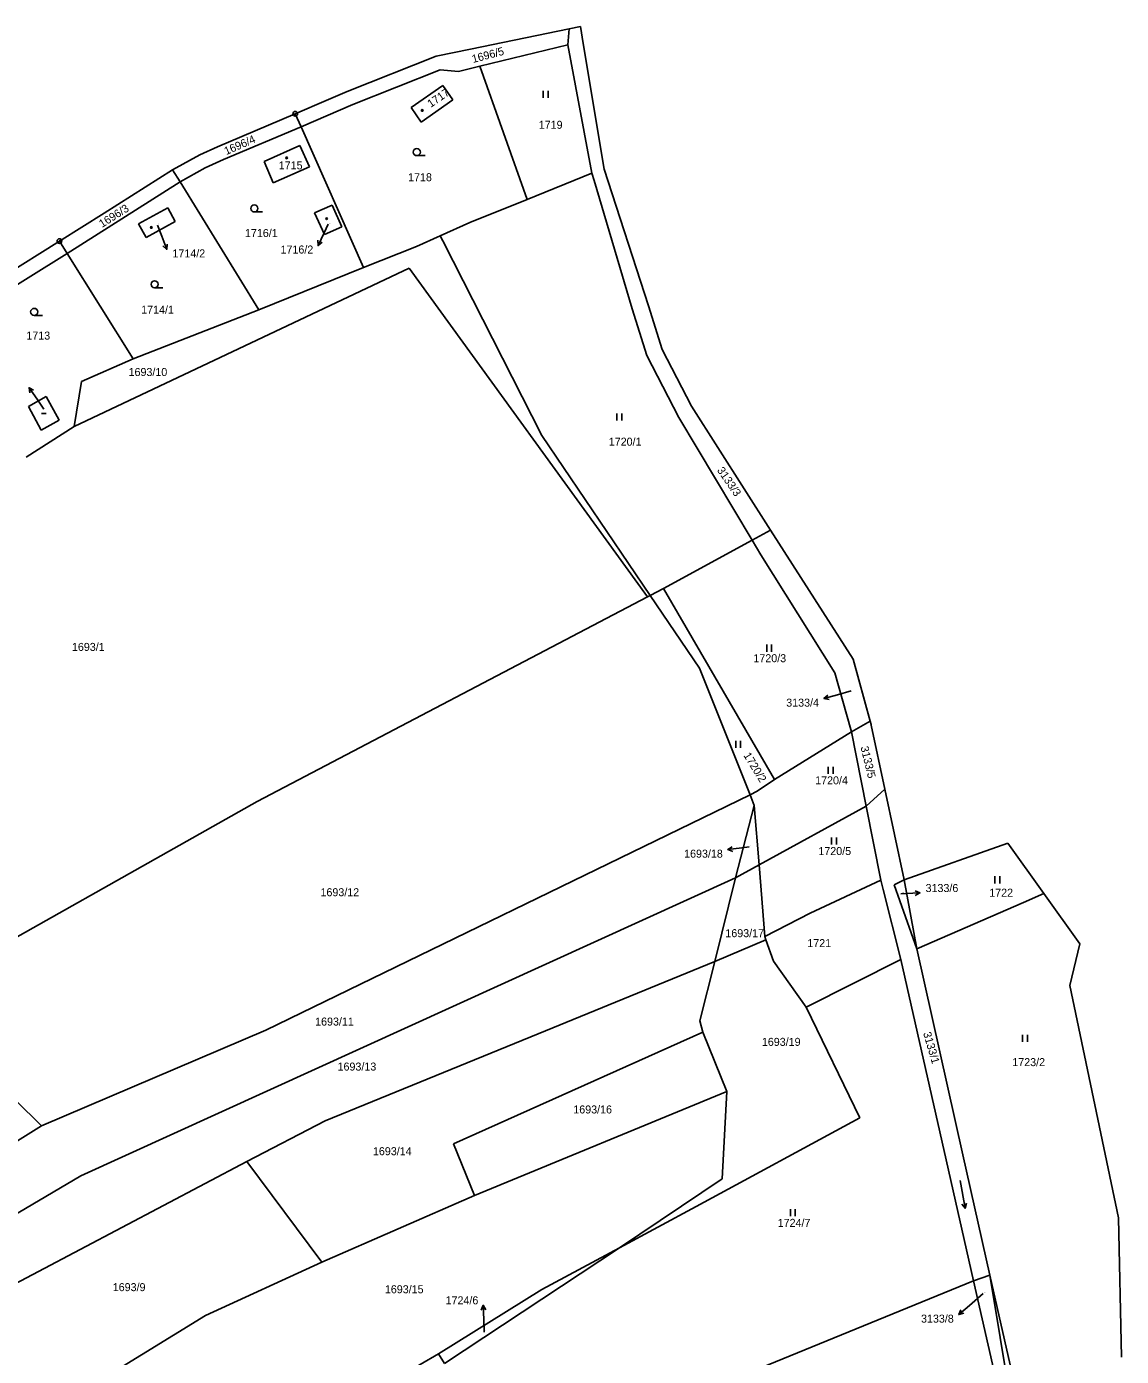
# Model space of a CAD drawing. Extents: x -736345 to -729997, y -1130177 to -1122501.
# Drawn here: x -732374.5 to -732142, y -1124530.8 to -1124248.3 of the extents above; entities that cross this region are included whole.
import ezdxf

# ---------------------------------------------------------------- set-up
doc = ezdxf.new("R2010")
doc.units = 0
for name, color, linetype in [('Vrstva 1', 7, 'Continuous'), ('Vrstva 13', 7, 'Continuous'), ('Vrstva 16', 7, 'Continuous'), ('Vrstva 18', 7, 'Continuous'), ('Vrstva 19', 7, 'Continuous'), ('Vrstva 25', 7, 'Continuous')]:
    doc.layers.add(name, color=color, linetype=linetype)

msp = doc.modelspace()

# ---------------------------------------------------------------- linework, layer by layer
at = {"layer": 'Vrstva 1'}
for points in [[(-732259.31, -1124248.78), (-732259.59, -1124252.18)], [(-732259.59, -1124252.18), (-732278.22, -1124256.72)], [(-732254.46, -1124279.41), (-732259.59, -1124252.18)], [(-732282.82, -1124257.84), (-732278.22, -1124256.72)], [(-732278.22, -1124256.72), (-732268.17, -1124284.98)], [(-732305.21, -1124264.82), (-732286.67, -1124257.44)], [(-732286.67, -1124257.44), (-732282.82, -1124257.84)], [(-732286.09, -1124260.78), (-732292.84, -1124265.49)], [(-732283.96, -1124263.84), (-732286.09, -1124260.78)], [(-732316.23, -1124269.58), (-732305.21, -1124264.82)], [(-732292.84, -1124265.49), (-732290.71, -1124268.55)], [(-732290.71, -1124268.55), (-732283.96, -1124263.84)], [(-732316.23, -1124269.58), (-732317.45, -1124266.81)], [(-732332.7, -1124276.55), (-732316.23, -1124269.58)], [(-732302.94, -1124299.48), (-732316.23, -1124269.58)], [(-732316.46, -1124273.56), (-732324.09, -1124276.95)], [(-732316.46, -1124273.56), (-732314.46, -1124278.05)], [(-732336.56, -1124278.29), (-732332.7, -1124276.55)], [(-732324.09, -1124276.95), (-732322.13, -1124281.46)], [(-732341.89, -1124281.26), (-732343.56, -1124278.74)], [(-732341.89, -1124281.26), (-732336.56, -1124278.29)], [(-732322.13, -1124281.46), (-732314.46, -1124278.05)], [(-732268.17, -1124284.98), (-732254.46, -1124279.41)], [(-732254.46, -1124279.41), (-732253.98, -1124281.01)], [(-732341.89, -1124281.26), (-732365.93, -1124296.46)], [(-732325.22, -1124308.46), (-732341.89, -1124281.26)], [(-732253.98, -1124281.01), (-732245.87, -1124308.24)], [(-732280.36, -1124289.92), (-732268.17, -1124284.98)], [(-732344.55, -1124286.81), (-732350.73, -1124290.21)], [(-732342.95, -1124289.71), (-732344.55, -1124286.81)], [(-732309.64, -1124286.2), (-732313.34, -1124287.85)], [(-732313.34, -1124287.85), (-732311.25, -1124292.47)], [(-732307.55, -1124290.83), (-732309.64, -1124286.2)], [(-732350.73, -1124290.21), (-732349.14, -1124293.07)], [(-732349.14, -1124293.07), (-732342.95, -1124289.71)], [(-732311.25, -1124292.47), (-732307.55, -1124290.83)], [(-732286.65, -1124292.75), (-732280.36, -1124289.92)], [(-732365.93, -1124296.46), (-732367.55, -1124293.85)], [(-732291.71, -1124295.02), (-732286.65, -1124292.75)], [(-732286.65, -1124292.75), (-732286.13, -1124293.77)], [(-732286.13, -1124293.77), (-732283.93, -1124298.11)], [(-732365.93, -1124296.46), (-732391.39, -1124312.36)], [(-732351.89, -1124318.87), (-732365.93, -1124296.46)], [(-732302.94, -1124299.48), (-732291.71, -1124295.02)], [(-732364.44, -1124333.21), (-732293.26, -1124299.63)], [(-732325.22, -1124308.46), (-732302.94, -1124299.48)], [(-732293.26, -1124299.63), (-732242.61, -1124369.43)], [(-732283.93, -1124298.11), (-732265.07, -1124335.18)], [(-732351.89, -1124318.87), (-732325.22, -1124308.46)], [(-732245.87, -1124308.24), (-732242.77, -1124318.17)], [(-732362.85, -1124323.7), (-732351.89, -1124318.87)], [(-732242.77, -1124318.17), (-732236.02, -1124331.32)], [(-732364.44, -1124333.21), (-732362.85, -1124323.7)], [(-732370.35, -1124326.9), (-732374.15, -1124328.97)], [(-732367.61, -1124331.92), (-732370.35, -1124326.9)], [(-732374.15, -1124328.97), (-732371.41, -1124333.99)], [(-732374.64, -1124339.74), (-732364.44, -1124333.21)], [(-732371.41, -1124333.99), (-732367.61, -1124331.92)], [(-732220.42, -1124357.38), (-732236.02, -1124331.32)], [(-732265.07, -1124335.18), (-732242.05, -1124369.13)], [(-732220.42, -1124357.38), (-732216.49, -1124355.24)], [(-732239.27, -1124367.67), (-732220.42, -1124357.38)], [(-732218.56, -1124360.49), (-732220.42, -1124357.38)], [(-732202.83, -1124385.6), (-732218.56, -1124360.49)], [(-732242.61, -1124369.43), (-732325.54, -1124412.92)], [(-732242.05, -1124369.13), (-732242.61, -1124369.43)], [(-732239.27, -1124367.67), (-732242.05, -1124369.13)], [(-732242.05, -1124369.13), (-732231.57, -1124384.59)], [(-732215.64, -1124408.25), (-732239.27, -1124367.67)], [(-732231.57, -1124384.59), (-732220.86, -1124411.48)], [(-732202.83, -1124385.6), (-732199.44, -1124397.62)], [(-732199.35, -1124398.1), (-732215.64, -1124408.25)], [(-732199.44, -1124397.62), (-732199.35, -1124398.1)], [(-732195.37, -1124395.84), (-732199.35, -1124398.1)], [(-732199.35, -1124398.1), (-732196.2, -1124413.9)], [(-732219.33, -1124410.73), (-732215.64, -1124408.25)], [(-732220.86, -1124411.48), (-732323.69, -1124461.48)], [(-732219.33, -1124410.73), (-732220.86, -1124411.48)], [(-732220.86, -1124411.48), (-732219.96, -1124413.74)], [(-732192.25, -1124410.26), (-732196.2, -1124413.9)], [(-732325.54, -1124412.92), (-732399.19, -1124454.4)], [(-732223.92, -1124429.13), (-732219.96, -1124413.74)], [(-732219.96, -1124413.74), (-732218.95, -1124426.4)], [(-732196.2, -1124413.9), (-732218.95, -1124426.4)], [(-732196.2, -1124413.9), (-732193.07, -1124429.63)], [(-732218.95, -1124426.4), (-732223.92, -1124429.13)], [(-732218.95, -1124426.4), (-732217.74, -1124441.56)], [(-732363.02, -1124492.47), (-732223.92, -1124429.13)], [(-732228.32, -1124446.9), (-732223.92, -1124429.13)], [(-732193.07, -1124429.63), (-732208.07, -1124436.64)], [(-732192.56, -1124431.64), (-732193.07, -1124429.63)], [(-732190.24, -1124430.65), (-732188.15, -1124429.52)], [(-732188.15, -1124429.52), (-732185.41, -1124444.23)], [(-732188.82, -1124446.47), (-732192.56, -1124431.64)], [(-732190.24, -1124430.65), (-732185.41, -1124444.23)], [(-732162.8, -1124434.37), (-732158.43, -1124432.46)], [(-732185.41, -1124444.23), (-732162.8, -1124434.37)], [(-732208.07, -1124436.64), (-732217.74, -1124441.56)], [(-732217.49, -1124442.28), (-732228.32, -1124446.9)], [(-732217.74, -1124441.56), (-732217.49, -1124442.28)], [(-732217.49, -1124442.28), (-732215.85, -1124446.87)], [(-732208.96, -1124456.61), (-732188.82, -1124446.47)], [(-732179.2, -1124489.05), (-732188.82, -1124446.47)], [(-732185.41, -1124444.23), (-732175.65, -1124488)], [(-732228.32, -1124446.9), (-732265.83, -1124462.29)], [(-732228.32, -1124446.9), (-732231.56, -1124459.52)], [(-732215.85, -1124446.87), (-732208.96, -1124456.61)], [(-732399.19, -1124454.4), (-732371.33, -1124481.83)], [(-732208.96, -1124456.61), (-732197.58, -1124480.14)], [(-732231.56, -1124459.52), (-732230.88, -1124461.92)], [(-732323.69, -1124461.48), (-732371.33, -1124481.83)], [(-732265.83, -1124462.29), (-732311.12, -1124480.79)], [(-732283.83, -1124485.66), (-732230.88, -1124461.92)], [(-732230.88, -1124461.92), (-732225.8, -1124474.55)], [(-732225.8, -1124474.55), (-732279.37, -1124496.63)], [(-732225.8, -1124474.55), (-732226.77, -1124493.11)], [(-732197.58, -1124480.14), (-732232.34, -1124498.93)], [(-732371.33, -1124481.83), (-732409.91, -1124505.92)], [(-732311.12, -1124480.79), (-732327.75, -1124489.38)], [(-732279.37, -1124496.63), (-732283.83, -1124485.66)], [(-732173.37, -1124514.75), (-732179.2, -1124489.05)], [(-732175.65, -1124488), (-732169.9, -1124513.53)], [(-732327.75, -1124489.38), (-732398.62, -1124526.76)], [(-732327.75, -1124489.38), (-732311.79, -1124510.81)], [(-732404.2, -1124516.74), (-732363.02, -1124492.47)], [(-732226.77, -1124493.11), (-732248.62, -1124507.71)], [(-732311.79, -1124510.81), (-732279.37, -1124496.63)], [(-732232.34, -1124498.93), (-732248.62, -1124507.71)], [(-732248.62, -1124507.71), (-732285.73, -1124532.3)], [(-732248.62, -1124507.71), (-732265.11, -1124516.61)], [(-732336.55, -1124522.14), (-732311.79, -1124510.81)], [(-732169.9, -1124513.53), (-732173.37, -1124514.75)], [(-732169.9, -1124513.53), (-732160.97, -1124553.21)], [(-732169.9, -1124513.53), (-732161.19, -1124566.09)], [(-732265.11, -1124516.61), (-732287.01, -1124530.23)], [(-732238.82, -1124541.51), (-732173.37, -1124514.75)], [(-732164.43, -1124554.21), (-732173.37, -1124514.75)], [(-732370.52, -1124543.04), (-732336.55, -1124522.14)], [(-732287.01, -1124530.23), (-732298.73, -1124537.03)], [(-732285.73, -1124532.3), (-732287.01, -1124530.23)]]:
    msp.add_lwpolyline(points, dxfattribs=at)
at = {"layer": 'Vrstva 13'}
for points in [[(-732259.31, -1124248.78), (-732280.22, -1124253.05)], [(-732256.88, -1124248.28), (-732259.31, -1124248.78)], [(-732256.28, -1124251.86), (-732256.88, -1124248.28)], [(-732287.55, -1124254.54), (-732306.46, -1124262.06)], [(-732280.22, -1124253.05), (-732287.55, -1124254.54)], [(-732251.84, -1124278.57), (-732256.28, -1124251.86)], [(-732306.46, -1124262.06), (-732310.9, -1124263.97)], [(-732310.9, -1124263.97), (-732317.45, -1124266.81)], [(-732317.45, -1124266.81), (-732328.79, -1124271.65)], [(-732333.99, -1124273.79), (-732337.75, -1124275.5)], [(-732328.79, -1124271.65), (-732333.99, -1124273.79)], [(-732337.75, -1124275.5), (-732343.56, -1124278.74)], [(-732343.56, -1124278.74), (-732358.07, -1124287.89)], [(-732242.43, -1124307.58), (-732251.84, -1124278.57)], [(-732358.07, -1124287.89), (-732367.55, -1124293.85)], [(-732367.55, -1124293.85), (-732379.49, -1124301.39)], [(-732239.54, -1124316.85), (-732242.43, -1124307.58)], [(-732233.31, -1124328.95), (-732239.54, -1124316.85)], [(-732216.49, -1124355.24), (-732233.31, -1124328.95)], [(-732216.49, -1124355.24), (-732198.96, -1124382.65)], [(-732195.37, -1124395.84), (-732198.96, -1124382.65)], [(-732195.17, -1124396.56), (-732195.37, -1124395.84)], [(-732195.17, -1124396.56), (-732195.14, -1124396.68)], [(-732195.14, -1124396.68), (-732192.25, -1124410.26)], [(-732188.15, -1124429.52), (-732192.25, -1124410.26)], [(-732166.08, -1124421.74), (-732188.15, -1124429.52)], [(-732158.43, -1124432.46), (-732166.08, -1124421.74)], [(-732150.8, -1124443.13), (-732158.43, -1124432.46)], [(-732152.92, -1124452.01), (-732150.8, -1124443.13)], [(-732142.59, -1124501.35), (-732152.92, -1124452.01)], [(-732141.99, -1124530.97), (-732142.59, -1124501.35)]]:
    msp.add_lwpolyline(points, dxfattribs=at)
at = {"layer": 'Vrstva 16'}
for points in [[(-732346.74, -1124290.44), (-732345.82, -1124292.81)], [(-732310.48, -1124290.25), (-732311.33, -1124292.07)], [(-732370.84, -1124329.54), (-732372.29, -1124327.46)], [(-732199.4, -1124389.37), (-732202.3, -1124390.22)], [(-732221.06, -1124422.57), (-732222.63, -1124422.77)], [(-732188.81, -1124432.53), (-732187.78, -1124432.48)], [(-732171.36, -1124517.43), (-732174.28, -1124519.96)], [(-732277.35, -1124525.66), (-732277.44, -1124522.94)]]:
    msp.add_lwpolyline(points, dxfattribs=at)
at = {"layer": 'Vrstva 25'}
for points in [[(-732264.777, -1124263.405), (-732264.777, -1124261.905)], [(-732263.743, -1124263.405), (-732263.743, -1124261.905)], [(-732291.64, -1124275.7), (-732289.89, -1124275.7)], [(-732326.15, -1124287.66), (-732324.4, -1124287.66)], [(-732345.82, -1124292.81), (-732344.741, -1124295.608)], [(-732311.722, -1124294.093), (-732312.597, -1124294.788), (-732312.628, -1124293.671)], [(-732311.33, -1124292.07), (-732312.597, -1124294.788)], [(-732344.634, -1124294.495), (-732344.741, -1124295.608), (-732345.567, -1124294.855)], [(-732347.33, -1124303.78), (-732345.58, -1124303.78)], [(-732372.91, -1124309.64), (-732371.16, -1124309.64)], [(-732372.29, -1124327.46), (-732374.002, -1124324.997)], [(-732373.842, -1124326.104), (-732374.002, -1124324.997), (-732373.02, -1124325.533)], [(-732371.34, -1124330.51), (-732370.34, -1124330.51)], [(-732249.127, -1124331.985), (-732249.127, -1124330.485)], [(-732248.093, -1124331.985), (-732248.093, -1124330.485)], [(-732217.307, -1124381.085), (-732217.307, -1124379.585)], [(-732216.273, -1124381.085), (-732216.273, -1124379.585)], [(-732202.3, -1124390.22), (-732205.18, -1124391.056)], [(-732204.081, -1124391.258), (-732205.18, -1124391.056), (-732204.36, -1124390.297)], [(-732223.917, -1124401.535), (-732223.917, -1124400.035)], [(-732222.883, -1124401.535), (-732222.883, -1124400.035)], [(-732204.267, -1124407.035), (-732204.267, -1124405.535)], [(-732203.233, -1124407.035), (-732203.233, -1124405.535)], [(-732203.547, -1124422.055), (-732203.547, -1124420.555)], [(-732202.513, -1124422.055), (-732202.513, -1124420.555)], [(-732224.551, -1124423.516), (-732225.606, -1124423.145), (-732224.676, -1124422.525)], [(-732222.63, -1124422.77), (-732225.606, -1124423.145)], [(-732168.857, -1124430.305), (-732168.857, -1124428.805)], [(-732167.823, -1124430.305), (-732167.823, -1124428.805)], [(-732187.78, -1124432.48), (-732184.783, -1124432.35)], [(-732185.804, -1124431.894), (-732184.783, -1124432.35), (-732185.761, -1124432.892)], [(-732162.967, -1124464.005), (-732162.967, -1124462.505)], [(-732161.933, -1124464.005), (-732161.933, -1124462.505)], [(-732176.266, -1124493.421), (-732175.174, -1124499.319)], [(-732212.287, -1124501.045), (-732212.287, -1124499.545)], [(-732211.253, -1124501.045), (-732211.253, -1124499.545)], [(-732174.864, -1124498.245), (-732175.174, -1124499.319), (-732175.847, -1124498.427)], [(-732278.002, -1124520.957), (-732277.534, -1124519.942), (-732277.004, -1124520.926)], [(-732277.44, -1124522.94), (-732277.534, -1124519.942)], [(-732174.28, -1124519.96), (-732176.547, -1124521.924)], [(-732175.464, -1124521.647), (-732176.547, -1124521.924), (-732176.119, -1124520.891)]]:
    msp.add_lwpolyline(points, dxfattribs=at)
for centre, radius in [((-732317.45, -1124266.81), 0.5), ((-732317.45, -1124266.81), 0.0309), ((-732290.49, -1124266.1), 0.175), ((-732291.64, -1124274.95), 0.75), ((-732319.27, -1124276.17), 0.175), ((-732326.15, -1124286.91), 0.75), ((-732348.01, -1124290.96), 0.175), ((-732310.8, -1124289.09), 0.175), ((-732367.55, -1124293.85), 0.5), ((-732367.55, -1124293.85), 0.032), ((-732347.33, -1124303.03), 0.75), ((-732372.91, -1124308.89), 0.75)]:
    msp.add_circle(centre, radius, dxfattribs=at)

# ---------------------------------------------------------------- texts
at = {"layer": 'Vrstva 16'}
for s, p in [('1714/2', (-732343.54, -1124297.31)), ('1716/2', (-732320.587, -1124296.49)), ('3133/4', (-732213.177, -1124392.76)), ('1693/18', (-732234.867, -1124424.85)), ('3133/6', (-732183.58, -1124432.15)), ('1724/6', (-732285.527, -1124519.74)), ('3133/8', (-732184.547, -1124523.63))]:
    msp.add_text(s, height=1.7, dxfattribs=at).set_placement(p)
at = {"layer": 'Vrstva 18'}
for s, height, rotation, p in [('1696/5', 1.7, 15.00012, (-732279.689, -1124256.026)), ('1696/4', 1.7, 23.60019, (-732332.117, -1124275.597)), ('1696/3', 1.7, 32.40026, (-732358.479, -1124291.064)), ('3133/3', 1.7, 304.40242, (-732227.952, -1124342.542)), ('3133/5', 1.7, 283.60226, (-732197.409, -1124401.367)), ('1720/2', 1.7, 301.6024, (-732222.335, -1124403.105)), ('3133/1', 1.7, 286.30228, (-732184.122, -1124462.115)), ('1724/6', 0.1, 31.70025, (-732277.285, -1124525.385))]:
    msp.add_text(s, height=height, rotation=rotation, dxfattribs=at).set_placement(p)
for s, height, p in [('1719', 1.7, (-732265.74, -1124269.99)), ('1718', 1.7, (-732293.49, -1124281.13)), ('1716/1', 1.7, (-732328.14, -1124292.99)), ('1714/1', 1.7, (-732350.18, -1124309.27)), ('1713', 1.7, (-732374.57, -1124314.78)), ('1693/10', 1.7, (-732352.86, -1124322.52)), ('1720/1', 1.7, (-732250.87, -1124337.32)), ('1693/1', 1.7, (-732364.89, -1124380.92)), ('1720/3', 1.7, (-732220.15, -1124383.32)), ('3133/4', 0.1, (-732199.2, -1124389.17)), ('1720/4', 1.7, (-732207.03, -1124409.27)), ('1693/18', 0.1, (-732220.86, -1124422.37)), ('1720/5', 1.7, (-732206.35, -1124424.29)), ('1693/12', 1.7, (-732312.1, -1124433.04)), ('3133/6', 0.1, (-732188.61, -1124432.33)), ('1722', 1.7, (-732170.06, -1124433.14)), ('1693/17', 1.7, (-732226.11, -1124441.74)), ('1721', 1.7, (-732208.7, -1124443.85)), ('1693/11', 1.7, (-732313.24, -1124460.52)), ('1693/19', 1.7, (-732218.35, -1124464.83)), ('1693/13', 1.7, (-732308.47, -1124470.08)), ('1723/2', 1.7, (-732165.16, -1124469.13)), ('1693/16', 1.7, (-732258.4, -1124479.19)), ('1693/14', 1.7, (-732300.96, -1124488.06)), ('1724/7', 1.7, (-732214.99, -1124503.28)), ('1693/9', 1.7, (-732356.22, -1124516.94)), ('1693/15', 1.7, (-732298.42, -1124517.39)), ('3133/8', 0.1, (-732171.16, -1124517.23))]:
    msp.add_text(s, height=height, dxfattribs=at).set_placement(p)
at = {"layer": 'Vrstva 19'}
msp.add_text('1717', height=1.7, rotation=34.70028, dxfattribs=at).set_placement((-732288.67, -1124265.562))
for s, height, p in [('1715', 1.7, (-732320.97, -1124278.61)), ('1714/2', 0.1, (-732346.54, -1124290.24)), ('1716/2', 0.1, (-732310.28, -1124290.05)), ('1712', 0.1, (-732370.64, -1124329.34))]:
    msp.add_text(s, height=height, dxfattribs=at).set_placement(p)

doc.saveas('drawing.dxf')
